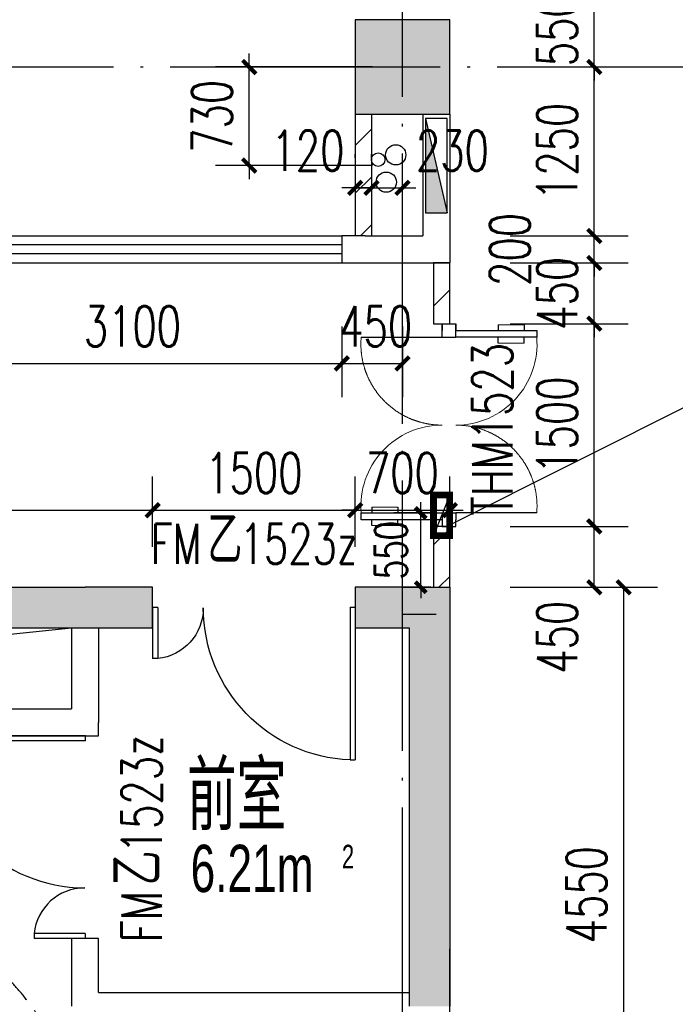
# Model space of a CAD drawing. Extents: x 797781 to 1255204, y 21234 to 1024248.
# Tile 530 of 656: x 952474 to 957328, y 580026 to 587312. Entities that reach past the tile are written whole.
import ezdxf

# ---------------------------------------------------------------- set-up
doc = ezdxf.new("R2010")
doc.units = 0
doc.header["$LTSCALE"] = 1000
doc.header["$MEASUREMENT"] = 0
for name, pattern in [('230303生产综合楼-平面图_t8$0$DASH', [0.35, 0.25, -0.1]), ('230303生产综合楼-平面图_t8$0$DASHED2', [0.375, 0.25, -0.125]), ('230303生产综合楼-平面图_t8$0$DOTE', [2.42, 2, -0.2, 0.02, -0.2])]:
    doc.linetypes.add(name, pattern=pattern)
for name, color, linetype in [('230303生产综合楼-平面图_t8$0$A-WALL-CURTWALL', 4, 'Continuous'), ('230303生产综合楼-平面图_t8$0$COLUMN', 40, 'Continuous'), ('230303生产综合楼-平面图_t8$0$DOOR_FIRE', 4, 'Continuous'), ('230303生产综合楼-平面图_t8$0$DOOR_FIRE_TEXT', 7, 'Continuous'), ('230303生产综合楼-平面图_t8$0$DOTE', 1, '230303生产综合楼-平面图_t8$0$DOTE'), ('230303生产综合楼-平面图_t8$0$PUB_DIM', 3, 'Continuous'), ('230303生产综合楼-平面图_t8$0$PUB_HATCH', 8, 'Continuous'), ('230303生产综合楼-平面图_t8$0$PUB_TEXT', 7, 'Continuous'), ('230303生产综合楼-平面图_t8$0$SPACE', 7, 'Continuous'), ('230303生产综合楼-平面图_t8$0$STAIR', 2, 'Continuous'), ('230303生产综合楼-平面图_t8$0$VPIPE-雨水', 4, 'Continuous'), ('230303生产综合楼-平面图_t8$0$VRV-PIPE', 1, 'Continuous'), ('230303生产综合楼-平面图_t8$0$WALL', 40, 'Continuous'), ('230303生产综合楼-平面图_t8$0$WALL-MOVE', 6, 'Continuous'), ('230303生产综合楼-平面图_t8$0$WINDOW', 4, 'Continuous'), ('230303生产综合楼-平面图_t8$0$WINDOW_TEXT', 7, 'Continuous'), ('230303生产综合楼-平面图_t8$0$家具', 8, 'Continuous'), ('230303生产综合楼-平面图_t8$0$板洞', 6, 'Continuous'), ('DIM_LEAD', 3, 'Continuous'), ('EQUIP_消火栓', 7, 'Continuous'), ('PUB_DIM', 3, 'Continuous'), ('PUB_HATCH', 8, 'Continuous'), ('VPIPE-消防', 1, 'Continuous'), ('电气洞口', 6, 'Continuous')]:
    doc.layers.add(name, color=color, linetype=linetype)
doc.styles.add('230303生产综合楼-平面图_t8$0$_HZTXT', font='@HZTXT_E', dxfattribs={"width": 0.7, "bigfont": '@@HZTXT'})
doc.styles.add('230303生产综合楼-平面图_t8$0$_TCH_DIM', font='SIMPLEX', dxfattribs={"bigfont": 'GBCBIG'})
doc.styles.add('230303生产综合楼-平面图_T8$0$_TCH_DIM_T3', font='SIMPLEX', dxfattribs={"width": 0.705882, "bigfont": 'GBCBIG'})
doc.styles.add('230303生产综合楼-平面图_t8$0$_TCH_WINDOW', font='SIMPLEX', dxfattribs={"height": 3.5, "bigfont": 'GBCBIG'})
doc.styles.add('_TCH_DIM_T3', font='SIMPLEX', dxfattribs={"width": 0.705882, "bigfont": 'GBCBIG'})
doc.dimstyles.new('230303生产综合楼-平面图_T8$0$_TCH_ARCH&&100', dxfattribs={"dimtxt": 297.5, "dimasz": 100, "dimexe": 250, "dimexo": 300, "dimgap": 126.25, "dimtad": 1, "dimdec": 0, "dimzin": 0, "dimdsep": 46, "dimtxsty": '230303生产综合楼-平面图_T8$0$_TCH_DIM_T3', "dimblk": '230303生产综合楼-平面图_t8$0$_ArchTick', "dimcen": 0.09, "dimclrt": 7, "dimazin": 2, "dimtfac": 1, "dimtdec": 0, "dimtix": 1, "dimtmove": 2, "dimatfit": 3, "dimfxl": 1, "dimtolj": 1, "dimtzin": 0, "dimarcsym": 0})
doc.dimstyles.new('_TCH_ARCH&&80', dxfattribs={"dimtxt": 238, "dimasz": 80, "dimexe": 200, "dimexo": 240, "dimgap": 101, "dimtad": 1, "dimdec": 0, "dimzin": 0, "dimdsep": 46, "dimtxsty": '_TCH_DIM_T3', "dimblk": 'ARCHTICK', "dimcen": 0.09, "dimclrt": 7, "dimazin": 2, "dimtfac": 1, "dimtdec": 0, "dimtix": 1, "dimtmove": 2, "dimatfit": 3, "dimfxl": 1, "dimtolj": 1, "dimtzin": 0, "dimarcsym": 0})
pattern_1 = [(45, (0, 179.5), (-176.776766, 176.776766), [])]

# ---------------------------------------------------------------- blocks, each defined once
blk = doc.blocks.new('_ArchTick')
at = {"color": 0, "linetype": 'ByBlock', "const_width": 0.4}
blk.add_lwpolyline([(-0.5, -0.5), (0.5, 0.5)], dxfattribs=at)
blk = doc.blocks.new('*D6740')
at = {"layer": 'Defpoints', "color": 0, "transparency": 16777216}
for p in [(850972, 581265.6), (851286.4, 581265.6), (851286.4, 580716)]:
    blk.add_point(p, dxfattribs=at)
at = {"layer": 'PUB_DIM', "color": 0, "lineweight": -2, "transparency": 16777216}
for p, q in [((850972, 581265.6), (850972, 581345.6)), ((851046.4, 581265.6), (850772, 581265.6)), ((850972, 580716), (850972, 581265.6)), ((851046.4, 580716), (850772, 580716)), ((850972, 580716), (850972, 580636))]:
    blk.add_line(p, q, dxfattribs=at)
at = {"layer": 'PUB_DIM', "color": 0, "lineweight": -2, "transparency": 16777216, "xscale": 80, "yscale": 80, "zscale": 80}
for p, rotation in [((850972, 581265.6), 270), ((850972, 580716), 90)]:
    blk.add_blockref('_ArchTick', p, dxfattribs=dict(at, rotation=rotation))
at = {"layer": 'PUB_DIM', "color": 7, "transparency": 16777216, "insert": (850752, 580990.8), "char_height": 238, "attachment_point": 5, "rotation": 90, "style": '_TCH_DIM_T3'}
blk.add_mtext('\\A1;550', dxfattribs=at)
blk = doc.blocks.new('230303生产综合楼-平面图_t8$0$_ArchTick')
at = {"color": 0, "linetype": 'ByBlock', "const_width": 0.3}
blk.add_lwpolyline([(-0.5, -0.5), (0.5, 0.5)], dxfattribs=at)
blk = doc.blocks.new('*D6328')
at = {"layer": '230303生产综合楼-平面图_t8$0$PUB_DIM', "color": 0, "lineweight": -2, "transparency": 16777216}
for p, q in [((1219933.4, 365637.6), (1219933.4, 365737.6)), ((1220846, 365637.6), (1219683.4, 365637.6)), ((1219933.4, 364907.7), (1219933.4, 365637.6)), ((1220846, 364907.7), (1219683.4, 364907.7)), ((1219933.4, 364907.7), (1219933.4, 364807.7))]:
    blk.add_line(p, q, dxfattribs=at)
at = {"layer": 'Defpoints', "color": 0, "transparency": 16777216}
for p in [(1219933.4, 365637.6), (1221146, 365637.6), (1221146, 364907.7)]:
    blk.add_point(p, dxfattribs=at)
at = {"layer": '230303生产综合楼-平面图_t8$0$PUB_DIM', "color": 0, "lineweight": -2, "transparency": 16777216, "xscale": 100, "yscale": 100, "zscale": 100}
for p, rotation in [((1219933.4, 365637.6), 270), ((1219933.4, 364907.7), 90)]:
    blk.add_blockref('230303生产综合楼-平面图_t8$0$_ArchTick', p, dxfattribs=dict(at, rotation=rotation))
at = {"layer": '230303生产综合楼-平面图_t8$0$PUB_DIM', "color": 7, "transparency": 16777216, "insert": (1219658.4, 365272.6), "char_height": 297.5, "attachment_point": 5, "rotation": 90, "style": '230303生产综合楼-平面图_T8$0$_TCH_DIM_T3'}
blk.add_mtext('\\A1;730', dxfattribs=at)
blk = doc.blocks.new('$TwtSys$00000434')
for p, q in [((-0.5, 0.5), (-0.5, -0.5)), ((-0.5, -0.5), (0.5, 0.5)), ((0.5, 0.5), (-0.5, 0.5)), ((0.5, -0.5), (0.5, 0.5)), ((-0.5, -0.5), (0.5, -0.5))]:
    blk.add_line(p, q)
blk.add_solid([(0.5, -0.5), (0.5, 0.5), (-0.5, -0.5)])
blk = doc.blocks.new('230303生产综合楼-平面图_t8$0$LMJ')
at = {"layer": '230303生产综合楼-平面图_t8$0$VRV-PIPE', "color": 2, "linetype": 'Continuous'}
blk.add_circle((1092641.3, 183742.9), 50, dxfattribs=at)
blk = doc.blocks.new('230303生产综合楼-平面图_t8$0$$DorLib2D$00000225')
at = {"color": 0}
for p, q in [((0.475, -0.0014), (0.475, 0.7521)), ((0.475, 0.7521), (0.5, 0.7521)), ((0.5, -0.0014), (0.5, 0.7521)), ((-0.5, 0), (-0.5, 0.252)), ((-0.475, 0.252), (-0.5, 0.252)), ((-0.475, 0), (-0.475, 0.252)), ((-0.475, 0), (-0.5, 0)), ((0.475, -0.0014), (0.5, -0.0014))]:
    blk.add_line(p, q, dxfattribs=at)
for centre, radius, start, end in [((0.5046, -0.0019), 0.7546, 92.2493, 179.7238), ((-0.5008, 0.0026), 0.2508, 359.7899, 84.0974)]:
    blk.add_arc(centre, radius, start, end, dxfattribs=at)
blk = doc.blocks.new('*D6218')
at = {"layer": '230303生产综合楼-平面图_t8$0$PUB_DIM', "color": 0, "lineweight": -2, "transparency": 16777216}
for p, q in [((773098.3, 188198.9), (773098.3, 188718.9)), ((779998.3, 188198.9), (779998.3, 188718.9)), ((773098.3, 188468.9), (779998.3, 188468.9))]:
    blk.add_line(p, q, dxfattribs=at)
at = {"layer": 'Defpoints', "color": 0, "transparency": 16777216}
for p in [(779998.3, 188468.9), (773098.3, 187898.9), (779998.3, 187898.9)]:
    blk.add_point(p, dxfattribs=at)
at = {"layer": '230303生产综合楼-平面图_t8$0$PUB_DIM', "color": 0, "lineweight": -2, "transparency": 16777216, "xscale": 100, "yscale": 100, "zscale": 100}
for p, rotation in [((773098.3, 188468.9), 180.000151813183), ((779998.3, 188468.9), 0.0001518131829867)]:
    blk.add_blockref('230303生产综合楼-平面图_t8$0$_ArchTick', p, dxfattribs=dict(at, rotation=rotation))
at = {"layer": '230303生产综合楼-平面图_t8$0$PUB_DIM', "color": 7, "transparency": 16777216, "insert": (776548.3, 188743.9), "char_height": 297.5, "attachment_point": 5, "rotation": 0.00015, "style": '230303生产综合楼-平面图_T8$0$_TCH_DIM_T3'}
blk.add_mtext('\\A1;6900', dxfattribs=at)
blk = doc.blocks.new('*D6219')
at = {"layer": '230303生产综合楼-平面图_t8$0$PUB_DIM', "color": 0, "lineweight": -2, "transparency": 16777216}
for p, q in [((779998.3, 188198.9), (779998.3, 188718.9)), ((781498.3, 188198.9), (781498.3, 188718.9)), ((779998.3, 188468.9), (781498.3, 188468.9))]:
    blk.add_line(p, q, dxfattribs=at)
at = {"layer": 'Defpoints', "color": 0, "transparency": 16777216}
for p in [(781498.3, 188468.9), (779998.3, 187898.9), (781498.3, 187898.9)]:
    blk.add_point(p, dxfattribs=at)
at = {"layer": '230303生产综合楼-平面图_t8$0$PUB_DIM', "color": 0, "lineweight": -2, "transparency": 16777216, "xscale": 100, "yscale": 100, "zscale": 100}
for p, rotation in [((779998.3, 188468.9), 180.0001518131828), ((781498.3, 188468.9), 0.000151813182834)]:
    blk.add_blockref('230303生产综合楼-平面图_t8$0$_ArchTick', p, dxfattribs=dict(at, rotation=rotation))
at = {"layer": '230303生产综合楼-平面图_t8$0$PUB_DIM', "color": 7, "transparency": 16777216, "insert": (780748.3, 188743.9), "char_height": 297.5, "attachment_point": 5, "rotation": 0.00015, "style": '230303生产综合楼-平面图_T8$0$_TCH_DIM_T3'}
blk.add_mtext('\\A1;1500', dxfattribs=at)
blk = doc.blocks.new('*D6220')
at = {"layer": '230303生产综合楼-平面图_t8$0$PUB_DIM', "color": 0, "lineweight": -2, "transparency": 16777216}
for p, q in [((781498.3, 188198.9), (781498.3, 188718.9)), ((782198.3, 188198.9), (782198.3, 188718.9)), ((781498.3, 188468.9), (781398.3, 188468.9)), ((781498.3, 188468.9), (782198.3, 188468.9)), ((782198.3, 188468.9), (782298.3, 188468.9))]:
    blk.add_line(p, q, dxfattribs=at)
at = {"layer": 'Defpoints', "color": 0, "transparency": 16777216}
for p in [(782198.3, 188468.9), (781498.3, 187898.9), (782198.3, 187898.9)]:
    blk.add_point(p, dxfattribs=at)
at = {"layer": '230303生产综合楼-平面图_t8$0$PUB_DIM', "color": 0, "lineweight": -2, "transparency": 16777216, "xscale": 100, "yscale": 100, "zscale": 100}
for p, rotation in [((781498.3, 188468.9), 0.0001518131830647), ((782198.3, 188468.9), 180.0001518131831)]:
    blk.add_blockref('230303生产综合楼-平面图_t8$0$_ArchTick', p, dxfattribs=dict(at, rotation=rotation))
at = {"layer": '230303生产综合楼-平面图_t8$0$PUB_DIM', "color": 7, "transparency": 16777216, "insert": (781848.3, 188743.9), "char_height": 297.5, "attachment_point": 5, "rotation": 0.00015, "style": '230303生产综合楼-平面图_T8$0$_TCH_DIM_T3'}
blk.add_mtext('\\A1;700', dxfattribs=at)
blk = doc.blocks.new('*D6234')
at = {"layer": '230303生产综合楼-平面图_t8$0$PUB_DIM', "color": 0, "lineweight": -2, "transparency": 16777216}
for p, q in [((782820.6, 187898.9), (783736.3, 187898.9)), ((783486.3, 183348.9), (783486.3, 187898.9)), ((782820.6, 183348.9), (783736.3, 183348.9))]:
    blk.add_line(p, q, dxfattribs=at)
at = {"layer": 'Defpoints', "color": 0, "transparency": 16777216}
for p in [(782520.6, 187898.9), (783486.3, 187898.9), (782520.6, 183348.9)]:
    blk.add_point(p, dxfattribs=at)
at = {"layer": '230303生产综合楼-平面图_t8$0$PUB_DIM', "color": 0, "lineweight": -2, "transparency": 16777216, "xscale": 100, "yscale": 100, "zscale": 100}
for p, rotation in [((783486.3, 187898.9), 90), ((783486.3, 183348.9), 270)]:
    blk.add_blockref('230303生产综合楼-平面图_t8$0$_ArchTick', p, dxfattribs=dict(at, rotation=rotation))
at = {"layer": '230303生产综合楼-平面图_t8$0$PUB_DIM', "color": 7, "transparency": 16777216, "insert": (783211.3, 185623.9), "char_height": 297.5, "attachment_point": 5, "rotation": 90, "style": '230303生产综合楼-平面图_T8$0$_TCH_DIM_T3'}
blk.add_mtext('\\A1;4550', dxfattribs=at)
blk = doc.blocks.new('*D5040')
at = {"layer": '230303生产综合楼-平面图_t8$0$PUB_DIM', "color": 0, "lineweight": -2, "transparency": 16777216}
for p, q in [((951758, 585041.3), (951758, 584518)), ((954858, 585041.3), (954858, 584518)), ((951758, 584768), (954858, 584768))]:
    blk.add_line(p, q, dxfattribs=at)
at = {"layer": 'Defpoints', "color": 0, "transparency": 16777216}
for p in [(951758, 585341.3), (954858, 585341.3), (954858, 584768)]:
    blk.add_point(p, dxfattribs=at)
at = {"layer": '230303生产综合楼-平面图_t8$0$PUB_DIM', "color": 0, "lineweight": -2, "transparency": 16777216, "xscale": 100, "yscale": 100, "zscale": 100, "rotation": 180}
blk.add_blockref('230303生产综合楼-平面图_t8$0$_ArchTick', (951758, 584768), dxfattribs=at)
at = {"layer": '230303生产综合楼-平面图_t8$0$PUB_DIM', "color": 0, "lineweight": -2, "transparency": 16777216, "xscale": 100, "yscale": 100, "zscale": 100}
blk.add_blockref('230303生产综合楼-平面图_t8$0$_ArchTick', (954858, 584768), dxfattribs=at)
at = {"layer": '230303生产综合楼-平面图_t8$0$PUB_DIM', "color": 7, "transparency": 16777216, "insert": (953308, 585043), "char_height": 297.5, "attachment_point": 5, "style": '230303生产综合楼-平面图_T8$0$_TCH_DIM_T3'}
blk.add_mtext('\\A1;3100', dxfattribs=at)
blk = doc.blocks.new('*D5041')
at = {"layer": '230303生产综合楼-平面图_t8$0$PUB_DIM', "color": 0, "lineweight": -2, "transparency": 16777216}
for p, q in [((954858, 585041.3), (954858, 584518)), ((955308, 585041.3), (955308, 584518)), ((954858, 584768), (955308, 584768))]:
    blk.add_line(p, q, dxfattribs=at)
at = {"layer": 'Defpoints', "color": 0, "transparency": 16777216}
for p in [(954858, 585341.3), (955308, 585341.3), (955308, 584768)]:
    blk.add_point(p, dxfattribs=at)
at = {"layer": '230303生产综合楼-平面图_t8$0$PUB_DIM', "color": 0, "lineweight": -2, "transparency": 16777216, "xscale": 100, "yscale": 100, "zscale": 100, "rotation": 180}
blk.add_blockref('230303生产综合楼-平面图_t8$0$_ArchTick', (954858, 584768), dxfattribs=at)
at = {"layer": '230303生产综合楼-平面图_t8$0$PUB_DIM', "color": 0, "lineweight": -2, "transparency": 16777216, "xscale": 100, "yscale": 100, "zscale": 100}
blk.add_blockref('230303生产综合楼-平面图_t8$0$_ArchTick', (955308, 584768), dxfattribs=at)
at = {"layer": '230303生产综合楼-平面图_t8$0$PUB_DIM', "color": 7, "transparency": 16777216, "insert": (955110.4, 585043), "char_height": 297.5, "attachment_point": 5, "style": '230303生产综合楼-平面图_T8$0$_TCH_DIM_T3'}
blk.add_mtext('\\A1;450', dxfattribs=at)
blk = doc.blocks.new('*D5042')
at = {"layer": '230303生产综合楼-平面图_t8$0$PUB_DIM', "color": 0, "lineweight": -2, "transparency": 16777216}
for p, q in [((954958, 586289.5), (954958, 586317.9)), ((955078, 586289.5), (955078, 586317.9)), ((954958, 586067.9), (954858, 586067.9)), ((954958, 586067.9), (955078, 586067.9)), ((955078, 586067.9), (955178, 586067.9))]:
    blk.add_line(p, q, dxfattribs=at)
at = {"layer": 'Defpoints', "color": 0, "transparency": 16777216}
for p in [(955078, 586067.9), (954958, 585989.5), (955078, 585989.5)]:
    blk.add_point(p, dxfattribs=at)
at = {"layer": '230303生产综合楼-平面图_t8$0$PUB_DIM', "color": 0, "lineweight": -2, "transparency": 16777216, "xscale": 100, "yscale": 100, "zscale": 100}
blk.add_blockref('230303生产综合楼-平面图_t8$0$_ArchTick', (954958, 586067.9), dxfattribs=at)
at = {"layer": '230303生产综合楼-平面图_t8$0$PUB_DIM', "color": 0, "lineweight": -2, "transparency": 16777216, "xscale": 100, "yscale": 100, "zscale": 100, "rotation": 180}
blk.add_blockref('230303生产综合楼-平面图_t8$0$_ArchTick', (955078, 586067.9), dxfattribs=at)
at = {"layer": '230303生产综合楼-平面图_t8$0$PUB_DIM', "color": 7, "transparency": 16777216, "insert": (954607.8, 586342.9), "char_height": 297.5, "attachment_point": 5, "style": '230303生产综合楼-平面图_T8$0$_TCH_DIM_T3'}
blk.add_mtext('\\A1;120', dxfattribs=at)
blk = doc.blocks.new('*D5043')
at = {"layer": '230303生产综合楼-平面图_t8$0$PUB_DIM', "color": 0, "lineweight": -2, "transparency": 16777216}
for p, q in [((955078, 586289.5), (955078, 586317.9)), ((955308, 586289.5), (955308, 586317.9)), ((955078, 586067.9), (954978, 586067.9)), ((955078, 586067.9), (955308, 586067.9)), ((955308, 586067.9), (955408, 586067.9))]:
    blk.add_line(p, q, dxfattribs=at)
at = {"layer": 'Defpoints', "color": 0, "transparency": 16777216}
for p in [(955308, 586067.9), (955078, 585989.5), (955308, 585989.5)]:
    blk.add_point(p, dxfattribs=at)
at = {"layer": '230303生产综合楼-平面图_t8$0$PUB_DIM', "color": 0, "lineweight": -2, "transparency": 16777216, "xscale": 100, "yscale": 100, "zscale": 100}
blk.add_blockref('230303生产综合楼-平面图_t8$0$_ArchTick', (955078, 586067.9), dxfattribs=at)
at = {"layer": '230303生产综合楼-平面图_t8$0$PUB_DIM', "color": 0, "lineweight": -2, "transparency": 16777216, "xscale": 100, "yscale": 100, "zscale": 100, "rotation": 180}
blk.add_blockref('230303生产综合楼-平面图_t8$0$_ArchTick', (955308, 586067.9), dxfattribs=at)
at = {"layer": '230303生产综合楼-平面图_t8$0$PUB_DIM', "color": 7, "transparency": 16777216, "insert": (955678, 586342.9), "char_height": 297.5, "attachment_point": 5, "style": '230303生产综合楼-平面图_T8$0$_TCH_DIM_T3'}
blk.add_mtext('\\A1;230', dxfattribs=at)
blk = doc.blocks.new('*D5082')
at = {"layer": '230303生产综合楼-平面图_t8$0$PUB_DIM', "color": 0, "lineweight": -2, "transparency": 16777216}
for p, q in [((956106.5, 583562), (956978.4, 583562)), ((956728.4, 583112.2), (956728.4, 583562)), ((956106.5, 583112.2), (956978.4, 583112.2))]:
    blk.add_line(p, q, dxfattribs=at)
at = {"layer": 'Defpoints', "color": 0, "transparency": 16777216}
for p in [(955806.5, 583562), (956728.4, 583562), (955806.5, 583112.2)]:
    blk.add_point(p, dxfattribs=at)
at = {"layer": '230303生产综合楼-平面图_t8$0$PUB_DIM', "color": 0, "lineweight": -2, "transparency": 16777216, "xscale": 100, "yscale": 100, "zscale": 100}
for p, rotation in [((956728.4, 583562), 90), ((956728.4, 583112.2), 270)]:
    blk.add_blockref('230303生产综合楼-平面图_t8$0$_ArchTick', p, dxfattribs=dict(at, rotation=rotation))
at = {"layer": '230303生产综合楼-平面图_t8$0$PUB_DIM', "color": 7, "transparency": 16777216, "insert": (956453.4, 582742.2), "char_height": 297.5, "attachment_point": 5, "rotation": 90, "style": '230303生产综合楼-平面图_T8$0$_TCH_DIM_T3'}
blk.add_mtext('\\A1;450', dxfattribs=at)
blk = doc.blocks.new('*D5083')
at = {"layer": '230303生产综合楼-平面图_t8$0$PUB_DIM', "color": 0, "lineweight": -2, "transparency": 16777216}
for p, q in [((956106.5, 585062), (956978.4, 585062)), ((956728.4, 583562), (956728.4, 585062)), ((956106.5, 583562), (956978.4, 583562))]:
    blk.add_line(p, q, dxfattribs=at)
at = {"layer": 'Defpoints', "color": 0, "transparency": 16777216}
for p in [(955806.5, 585062), (956728.4, 585062), (955806.5, 583562)]:
    blk.add_point(p, dxfattribs=at)
at = {"layer": '230303生产综合楼-平面图_t8$0$PUB_DIM', "color": 0, "lineweight": -2, "transparency": 16777216, "xscale": 100, "yscale": 100, "zscale": 100}
for p, rotation in [((956728.4, 585062), 90), ((956728.4, 583562), 270)]:
    blk.add_blockref('230303生产综合楼-平面图_t8$0$_ArchTick', p, dxfattribs=dict(at, rotation=rotation))
at = {"layer": '230303生产综合楼-平面图_t8$0$PUB_DIM', "color": 7, "transparency": 16777216, "insert": (956453.4, 584312), "char_height": 297.5, "attachment_point": 5, "rotation": 90, "style": '230303生产综合楼-平面图_T8$0$_TCH_DIM_T3'}
blk.add_mtext('\\A1;1500', dxfattribs=at)
blk = doc.blocks.new('*D5084')
at = {"layer": '230303生产综合楼-平面图_t8$0$PUB_DIM', "color": 0, "lineweight": -2, "transparency": 16777216}
for p, q in [((956728.4, 585512.2), (956728.4, 585612.2)), ((956106.5, 585512.2), (956978.4, 585512.2)), ((956728.4, 585062), (956728.4, 585512.2)), ((956106.5, 585062), (956978.4, 585062)), ((956728.4, 585062), (956728.4, 584962))]:
    blk.add_line(p, q, dxfattribs=at)
at = {"layer": 'Defpoints', "color": 0, "transparency": 16777216}
for p in [(955806.5, 585512.2), (956728.4, 585512.2), (955806.5, 585062)]:
    blk.add_point(p, dxfattribs=at)
at = {"layer": '230303生产综合楼-平面图_t8$0$PUB_DIM', "color": 0, "lineweight": -2, "transparency": 16777216, "xscale": 100, "yscale": 100, "zscale": 100}
for p, rotation in [((956728.4, 585512.2), 270), ((956728.4, 585062), 90)]:
    blk.add_blockref('230303生产综合楼-平面图_t8$0$_ArchTick', p, dxfattribs=dict(at, rotation=rotation))
at = {"layer": '230303生产综合楼-平面图_t8$0$PUB_DIM', "color": 7, "transparency": 16777216, "insert": (956453.4, 585287.1), "char_height": 297.5, "attachment_point": 5, "rotation": 90, "style": '230303生产综合楼-平面图_T8$0$_TCH_DIM_T3'}
blk.add_mtext('\\A1;450', dxfattribs=at)
blk = doc.blocks.new('*D5085')
at = {"layer": '230303生产综合楼-平面图_t8$0$PUB_DIM', "color": 0, "lineweight": -2, "transparency": 16777216}
for p, q in [((956728.4, 585712.2), (956728.4, 585812.2)), ((956106.5, 585712.2), (956978.4, 585712.2)), ((956728.4, 585512.2), (956728.4, 585712.2)), ((956106.5, 585512.2), (956978.4, 585512.2)), ((956728.4, 585512.2), (956728.4, 585412.2))]:
    blk.add_line(p, q, dxfattribs=at)
at = {"layer": 'Defpoints', "color": 0, "transparency": 16777216}
for p in [(955806.5, 585712.2), (956728.4, 585712.2), (955806.5, 585512.2)]:
    blk.add_point(p, dxfattribs=at)
at = {"layer": '230303生产综合楼-平面图_t8$0$PUB_DIM', "color": 0, "lineweight": -2, "transparency": 16777216, "xscale": 100, "yscale": 100, "zscale": 100}
for p, rotation in [((956728.4, 585712.2), 270), ((956728.4, 585512.2), 90)]:
    blk.add_blockref('230303生产综合楼-平面图_t8$0$_ArchTick', p, dxfattribs=dict(at, rotation=rotation))
at = {"layer": '230303生产综合楼-平面图_t8$0$PUB_DIM', "color": 7, "transparency": 16777216, "insert": (956103.4, 585612.2), "char_height": 297.5, "attachment_point": 5, "rotation": 90, "style": '230303生产综合楼-平面图_T8$0$_TCH_DIM_T3'}
blk.add_mtext('\\A1;200', dxfattribs=at)
blk = doc.blocks.new('*D5086')
at = {"layer": '230303生产综合楼-平面图_t8$0$PUB_DIM', "color": 0, "lineweight": -2, "transparency": 16777216}
for p, q in [((956106.5, 586962.2), (956978.4, 586962.2)), ((956728.4, 585712.2), (956728.4, 586962.2)), ((956106.5, 585712.2), (956978.4, 585712.2))]:
    blk.add_line(p, q, dxfattribs=at)
at = {"layer": 'Defpoints', "color": 0, "transparency": 16777216}
for p in [(955806.5, 586962.2), (956728.4, 586962.2), (955806.5, 585712.2)]:
    blk.add_point(p, dxfattribs=at)
at = {"layer": '230303生产综合楼-平面图_t8$0$PUB_DIM', "color": 0, "lineweight": -2, "transparency": 16777216, "xscale": 100, "yscale": 100, "zscale": 100}
for p, rotation in [((956728.4, 586962.2), 90), ((956728.4, 585712.2), 270)]:
    blk.add_blockref('230303生产综合楼-平面图_t8$0$_ArchTick', p, dxfattribs=dict(at, rotation=rotation))
at = {"layer": '230303生产综合楼-平面图_t8$0$PUB_DIM', "color": 7, "transparency": 16777216, "insert": (956453.4, 586337.2), "char_height": 297.5, "attachment_point": 5, "rotation": 90, "style": '230303生产综合楼-平面图_T8$0$_TCH_DIM_T3'}
blk.add_mtext('\\A1;1250', dxfattribs=at)
blk = doc.blocks.new('*D5087')
at = {"layer": '230303生产综合楼-平面图_t8$0$PUB_DIM', "color": 0, "lineweight": -2, "transparency": 16777216}
for p, q in [((956728.4, 587512.2), (956728.4, 587612.2)), ((956106.5, 587512.2), (956978.4, 587512.2)), ((956728.4, 586962.2), (956728.4, 587512.2)), ((956106.5, 586962.2), (956978.4, 586962.2)), ((956728.4, 586962.2), (956728.4, 586862.2))]:
    blk.add_line(p, q, dxfattribs=at)
at = {"layer": 'Defpoints', "color": 0, "transparency": 16777216}
for p in [(955806.5, 587512.2), (956728.4, 587512.2), (955806.5, 586962.2)]:
    blk.add_point(p, dxfattribs=at)
at = {"layer": '230303生产综合楼-平面图_t8$0$PUB_DIM', "color": 0, "lineweight": -2, "transparency": 16777216, "xscale": 100, "yscale": 100, "zscale": 100}
for p, rotation in [((956728.4, 587512.2), 270), ((956728.4, 586962.2), 90)]:
    blk.add_blockref('230303生产综合楼-平面图_t8$0$_ArchTick', p, dxfattribs=dict(at, rotation=rotation))
at = {"layer": '230303生产综合楼-平面图_t8$0$PUB_DIM', "color": 7, "transparency": 16777216, "insert": (956453.4, 587237.2), "char_height": 297.5, "attachment_point": 5, "rotation": 90, "style": '230303生产综合楼-平面图_T8$0$_TCH_DIM_T3'}
blk.add_mtext('\\A1;550', dxfattribs=at)
blk = doc.blocks.new('230303生产综合楼-平面图_t8$0$$WINLIB2D$00000001')
at = {"color": 0}
for points in [[(-0.5, 0.5), (-0.5, -0.5)], [(-0.5, 0.5), (0.5, 0.5)], [(0.5, -0.5), (0.5, 0.5)], [(0.5, 0.1667), (-0.5, 0.1667)], [(0.5, -0.1667), (-0.5, -0.1667)], [(-0.5, -0.5), (0.5, -0.5)]]:
    blk.add_lwpolyline(points, dxfattribs=at)
blk = doc.blocks.new('230303生产综合楼-平面图_t8$0$$DorLib2D$00000013')
at = {"linetype": '230303生产综合楼-平面图_t8$0$DASHED2'}
for p, q in [((-0.4333, 0.3972), (-0.4333, -0.0028)), ((0.4333, -0.4694), (0.4333, -0.0694))]:
    blk.add_line(p, q, dxfattribs=at)
for p, q in [((0.4333, 0.3972), (0.4333, -0.0028)), ((0.4667, 0.3972), (0.4333, 0.3972)), ((0.4667, -0.0028), (0.4667, 0.3972)), ((0.4051, 0.3441), (0.4333, 0.3441)), ((0.4949, 0.3441), (0.4667, 0.3441)), ((0.4051, 0.2158), (0.4333, 0.2158)), ((0.4949, 0.2158), (0.4667, 0.2158)), ((-0.5, -0.0028), (-0.4667, -0.0028)), ((-0.4333, -0.0028), (-0.5, -0.0028)), ((-0.5, -0.0028), (-0.5, -0.0694)), ((-0.5, -0.0028), (-0.5, -0.0028)), ((-0.4333, -0.0028), (-0.4667, -0.0028)), ((-0.4333, -0.0028), (-0.4333, -0.0694)), ((0.4333, -0.0028), (0.4333, -0.0694)), ((0.4333, -0.0028), (0.4667, -0.0028)), ((0.4333, -0.0028), (0.5, -0.0028)), ((0.5, -0.0028), (0.5, -0.0694)), ((0.5, -0.0028), (0.5, -0.0028)), ((-0.4333, -0.0694), (-0.5, -0.0694)), ((-0.5, -0.0694), (-0.5, -0.0694)), ((-0.5, -0.0694), (-0.4667, -0.0694)), ((-0.4667, -0.0694), (-0.4667, -0.4694)), ((-0.4333, -0.0694), (-0.4667, -0.0694)), ((-0.4333, -0.4694), (-0.4333, -0.0694)), ((0.4333, -0.0694), (0.4667, -0.0694)), ((0.5, -0.0694), (0.4667, -0.0694)), ((0.5, -0.0694), (0.5, -0.0694)), ((-0.4949, -0.2798), (-0.4667, -0.2798)), ((-0.4051, -0.2798), (-0.4333, -0.2798)), ((-0.4949, -0.4081), (-0.4667, -0.4081)), ((-0.4051, -0.4081), (-0.4333, -0.4081)), ((-0.4667, -0.4694), (-0.4333, -0.4694))]:
    blk.add_line(p, q)
at = {"lineweight": 13}
for p, q in [((0.4051, 0.3441), (0.4051, 0.2158)), ((0.4949, 0.3441), (0.4949, 0.2158)), ((-0.4949, -0.4081), (-0.4949, -0.2798)), ((-0.4051, -0.4081), (-0.4051, -0.2798))]:
    blk.add_line(p, q, dxfattribs=at)
at = {"linetype": '230303生产综合楼-平面图_t8$0$DASHED2', "lineweight": 13}
for centre, start, end in [((-0.4, -0.0014), 359.8007, 94.7805), ((0.4, -0.0708), 179.8007, 274.7805)]:
    blk.add_arc(centre, 0.4, start, end, dxfattribs=at)
at = {"lineweight": 13}
for centre, start, end in [((0.4, -0.0014), 85.2195, 180.1993), ((-0.4, -0.0708), 265.2195, 0.1993)]:
    blk.add_arc(centre, 0.4, start, end, dxfattribs=at)
blk = doc.blocks.new('_FZH')
blk.add_lwpolyline([(-0.5, -0.5), (0.5, -0.5), (0.5, 0.5), (-0.5, 0.5)], close=True)
at = {"layer": 'PUB_HATCH'}
blk.add_solid([(-0.5, -0.5), (0.5, -0.5), (-0.5, 0.5), (0.5, 0.5)], dxfattribs=at)
blk = doc.blocks.new('6-8FQD')
at = {"layer": 'DIM_LEAD'}
blk.add_line((851187.1, 581177.3), (853408.9, 582292.3), dxfattribs=at)
at = {"layer": '电气洞口', "color": 6, "lineweight": -2}
blk.add_line((851187.1, 581398.6), (851067.1, 581098.6), dxfattribs=at)
at = {"layer": '电气洞口', "color": 6, "lineweight": -2, "const_width": 50}
blk.add_lwpolyline([(851067.1, 581098.6), (851187.1, 581098.6), (851187.1, 581398.6), (851067.1, 581398.6)], close=True, dxfattribs=at)
at = {"layer": 'PUB_DIM'}
dim = blk.add_aligned_dim(p1=(851286.4, 580716), p2=(851286.4, 581265.6), distance=314.4, dimstyle='_TCH_ARCH&&80', dxfattribs=at)
dim.commit()
dim.dimension.update_dxf_attribs({"geometry": '*D6740', "text_midpoint": (850752, 580990.8)})
blk = doc.blocks.new('230303生产综合楼-平面图_t8$0$6-XHS')
at = {"layer": '230303生产综合楼-平面图_t8$0$VPIPE-雨水'}
blk.add_circle((1221018.4, 364987.4), 75, dxfattribs=at)
at = {"layer": 'VPIPE-消防'}
blk.add_circle((1220948.4, 364785.4), 75, dxfattribs=at)
at = {"layer": 'EQUIP_消火栓', "xscale": 700, "yscale": 160, "zscale": 700, "rotation": 270.0000000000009}
blk.add_blockref('$TwtSys$00000434', (1221318.7, 364907.6), dxfattribs=at)
at = {"layer": '230303生产综合楼-平面图_t8$0$PUB_DIM'}
dim = blk.add_aligned_dim(p1=(1221146, 364907.7), p2=(1221146, 365637.6), distance=1212.7, dimstyle='230303生产综合楼-平面图_T8$0$_TCH_ARCH&&100', dxfattribs=at)
dim.commit()
dim.dimension.update_dxf_attribs({"geometry": '*D6328', "text_midpoint": (1219658.4, 365272.6)})
blk = doc.blocks.new('230303生产综合楼-平面图_t8$0$HXT-1')
at = {"layer": '230303生产综合楼-平面图_t8$0$PUB_HATCH'}
for points in [[(776098.3, 187898.9), (776098.3, 187598.9), (779498.3, 187598.9), (779498.3, 187898.9)], [(779498.3, 187598.9), (779998.3, 187598.9), (779998.3, 187898.9), (779498.3, 187898.9)], [(781848.3, 187898.9), (781498.3, 187898.9), (781498.3, 187598.9), (781848.3, 187598.9)], [(781848.3, 187898.9), (781848.3, 187598.9), (781898.3, 187598.9), (782198.3, 187898.9)], [(782198.3, 187898.9), (781898.3, 187598.9), (781898.3, 184798.9), (782198.3, 184798.9)]]:
    blk.add_hatch(color=256, dxfattribs=at).paths.add_polyline_path(points)
at = {"layer": '230303生产综合楼-平面图_t8$0$A-WALL-CURTWALL'}
blk.add_line((781998.3, 187898.9), (782198.3, 187898.9), dxfattribs=at)
blk.add_line((781998.3, 187898.9), (782198.3, 187898.9), dxfattribs=at)
at = {"layer": '230303生产综合楼-平面图_t8$0$STAIR', "linetype": '230303生产综合楼-平面图_t8$0$DASH'}
blk.add_arc((777798.3, 183868.9), 1600, 0, 180, dxfattribs=at)
at = {"layer": '230303生产综合楼-平面图_t8$0$WALL'}
for p, q in [((776098.3, 187898.9), (779498.3, 187898.9)), ((779998.3, 187898.9), (779498.3, 187898.9)), ((779998.3, 187598.9), (779998.3, 187898.9)), ((781848.3, 187898.9), (781498.3, 187898.9)), ((781498.3, 187898.9), (781498.3, 187598.9)), ((781848.3, 187898.9), (782198.3, 187898.9)), ((781848.3, 187898.9), (782198.3, 187898.9)), ((782198.3, 187898.9), (782198.3, 184798.9)), ((781848.3, 187698.9), (782098.3, 187698.9)), ((776098.3, 187598.9), (779498.3, 187598.9)), ((779398.3, 187598.9), (779398.3, 186998.9)), ((779498.3, 187598.9), (779998.3, 187598.9)), ((779598.3, 187598.9), (779598.3, 186898.9)), ((781498.3, 187598.9), (781848.3, 187598.9)), ((781848.3, 187598.9), (781898.3, 187598.9)), ((781898.3, 187598.9), (781898.3, 184798.9)), ((776198.3, 186998.9), (779398.3, 186998.9)), ((779598.3, 186798.9), (779598.3, 186898.9)), ((776198.3, 186798.9), (779398.3, 186798.9)), ((779398.3, 186798.9), (779398.3, 186798.9)), ((779398.3, 186798.9), (779598.3, 186798.9)), ((779598.3, 185298.9), (779398.3, 185298.9)), ((779398.3, 185298.9), (779398.3, 184798.9)), ((779598.3, 184898.9), (779598.3, 185298.9)), ((779598.3, 184898.9), (781898.3, 184898.9))]:
    blk.add_line(p, q, dxfattribs=at)
at = {"layer": '230303生产综合楼-平面图_t8$0$家具'}
blk.add_line((782198.3, 183623.9), (782198.3, 185223.9), dxfattribs=at)
at = {"layer": '230303生产综合楼-平面图_t8$0$板洞'}
blk.add_lwpolyline([(776198.3, 186998.9), (776482.4, 187298.9), (779398.3, 187598.9)], dxfattribs=at)
at = {"layer": '230303生产综合楼-平面图_t8$0$DOOR_FIRE', "xscale": 1500, "yscale": -1500, "zscale": 300}
blk.add_blockref('230303生产综合楼-平面图_t8$0$$DorLib2D$00000225', (780748.3, 187748.9), dxfattribs=at)
at = {"layer": '230303生产综合楼-平面图_t8$0$DOOR_FIRE', "xscale": -1500, "yscale": -1500, "zscale": 200, "rotation": 270.0000000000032}
blk.add_blockref('230303生产综合楼-平面图_t8$0$$DorLib2D$00000225', (779498.3, 186048.9), dxfattribs=at)
at = {"layer": '230303生产综合楼-平面图_t8$0$DOOR_FIRE_TEXT', "style": '230303生产综合楼-平面图_t8$0$_TCH_WINDOW'}
blk.add_text('乙', height=357.4, dxfattribs=at).set_placement((780404.2, 188071.5))
at = {"layer": '230303生产综合楼-平面图_t8$0$DOOR_FIRE_TEXT', "style": '230303生产综合楼-平面图_t8$0$_TCH_WINDOW', "width": 0.705882}
for s, p in [('FM', (779984.2, 188071.5)), ('1523z', (780642.5, 188071.5))]:
    blk.add_text(s, height=297.5, dxfattribs=at).set_placement(p)
for s, p in [('1523z', (780065.5, 185930.6)), ('FM', (780065.5, 185272.3))]:
    blk.add_text(s, height=297.5, rotation=90, dxfattribs=at).set_placement(p)
at = {"layer": '230303生产综合楼-平面图_t8$0$DOOR_FIRE_TEXT', "style": '230303生产综合楼-平面图_t8$0$_TCH_WINDOW'}
blk.add_text('乙', height=357.4, rotation=90, dxfattribs=at).set_placement((780065.5, 185692.3))
at = {"layer": '230303生产综合楼-平面图_t8$0$PUB_TEXT', "style": '230303生产综合楼-平面图_t8$0$_TCH_DIM'}
for s, p in [('前室', (780252.6, 186099)), ('楼梯', (777703.6, 184290.5))]:
    blk.add_text(s, height=510.64, dxfattribs=at).set_placement(p)
at = {"layer": '230303生产综合楼-平面图_t8$0$SPACE', "style": '230303生产综合楼-平面图_t8$0$_HZTXT', "width": 0.7}
for s, height, p in [('6.21m', 350, (780279.6, 185643.2)), ('2', 175, (781399.6, 185818.2))]:
    blk.add_text(s, height=height, dxfattribs=at).set_placement(p)
at = {"layer": '230303生产综合楼-平面图_t8$0$PUB_DIM'}
for p1, p2, distance, picture, middle in [((773098.3, 187898.9), (779998.3, 187898.9), 570, '*D6218', (776548.3, 188743.9)), ((779998.3, 187898.9), (781498.3, 187898.9), 570, '*D6219', (780748.3, 188743.9)), ((781498.3, 187898.9), (782198.3, 187898.9), 570, '*D6220', (781848.3, 188743.9)), ((782520.6, 183348.9), (782520.6, 187898.9), -965.7, '*D6234', (783211.3, 185623.9))]:
    dim = blk.add_aligned_dim(p1=p1, p2=p2, distance=distance, dimstyle='230303生产综合楼-平面图_T8$0$_TCH_ARCH&&100', dxfattribs=at)
    dim.commit()
    dim.dimension.update_dxf_attribs({"geometry": picture, "text_midpoint": middle})

msp = doc.modelspace()

# ---------------------------------------------------------------- hatches: boundary and pattern name
at = {"layer": '230303生产综合楼-平面图_t8$0$PUB_HATCH'}
h = msp.add_hatch(dxfattribs=at)
h.set_pattern_fill('普通砖', color=256, scale=100, style=0)
h.set_pattern_definition(pattern_1)
h.paths.add_polyline_path([(955078, 586612.2), (954958, 586612.2), (954958, 585712.2), (955078, 585712.2)])
h = msp.add_hatch(dxfattribs=at)
h.set_pattern_fill('普通砖', color=256, scale=100, style=0)
h.set_pattern_definition(pattern_1)
h.paths.add_polyline_path([(955538, 585512.2), (955538, 585062), (955658, 585062), (955658, 585512.2)])
h = msp.add_hatch(dxfattribs=at)
h.set_pattern_fill('普通砖', color=256, scale=100, style=0)
h.set_pattern_definition(pattern_1)
h.paths.add_polyline_path([(955658, 583112.2), (955658, 583562), (955538, 583562), (955538, 583112.2)])

# ---------------------------------------------------------------- linework, layer by layer
at = {"layer": '230303生产综合楼-平面图_t8$0$DOTE'}
for p, q in [((955308, 564962.2), (955308, 592962.2)), ((895508, 586962.2), (989908, 586962.2))]:
    msp.add_line(p, q, dxfattribs=at)
at = {"layer": '230303生产综合楼-平面图_t8$0$WALL'}
for p, q in [((955458, 586612.2), (955458, 585712.2)), ((955658, 586612.2), (955658, 585512.2)), ((955032.8, 585712.2), (954858, 585712.2)), ((954858, 585712.2), (954858, 585512.2)), ((955032.8, 585712.2), (955458, 585712.2)), ((954858, 585512.2), (955032.8, 585512.2)), ((955032.8, 585512.2), (955658, 585512.2))]:
    msp.add_line(p, q, dxfattribs=at)
at = {"layer": '230303生产综合楼-平面图_t8$0$WALL-MOVE'}
for p, q in [((954958, 586612.2), (954958, 585712.2)), ((955078, 586612.2), (955078, 585712.2)), ((955538, 585512.2), (955538, 585062)), ((955658, 585512.2), (955538, 585512.2)), ((955658, 585062), (955658, 585512.2)), ((955538, 585062), (955658, 585062)), ((955658, 583562), (955538, 583562)), ((955538, 583562), (955538, 583112.2)), ((955658, 583112.2), (955658, 583562)), ((955538, 583112.2), (955658, 583112.2))]:
    msp.add_line(p, q, dxfattribs=at)

# ---------------------------------------------------------------- block references
for name, p in [('230303生产综合楼-平面图_t8$0$6-XHS', (-265760.4, 221324.5)), ('230303生产综合楼-平面图_t8$0$LMJ', (-137513, 402534.1)), ('6-8FQD', (104470.9, 2396.1))]:
    msp.add_blockref(name, p)
at = {"layer": '230303生产综合楼-平面图_t8$0$COLUMN', "xscale": 700, "yscale": 700, "zscale": 700}
msp.add_blockref('_FZH', (955308, 586962.2), dxfattribs=at)
at = {"layer": '230303生产综合楼-平面图_t8$0$WINDOW', "xscale": 3100, "yscale": -200, "zscale": 200, "rotation": 1.8151e-12}
msp.add_blockref('230303生产综合楼-平面图_t8$0$$WINLIB2D$00000001', (953308, 585612.2), dxfattribs=at)
at = {"layer": '230303生产综合楼-平面图_t8$0$WINDOW'}
ref = msp.add_blockref('230303生产综合楼-平面图_t8$0$$DorLib2D$00000013', (955598, 584312), dxfattribs=dict(at, xscale=1500, yscale=-1500, zscale=120, rotation=270))
ref.add_attrib('A', 'THM1523', (956121.8, 583642), dxfattribs={"layer": '230303生产综合楼-平面图_t8$0$WINDOW_TEXT', "ltscale": 2, "height": 297.5, "rotation": 90, "style": '230303生产综合楼-平面图_t8$0$_TCH_WINDOW', "width": 0.705882})
at = {"layer": '230303生产综合楼-平面图_t8$0$板洞'}
msp.add_blockref('230303生产综合楼-平面图_t8$0$HXT-1', (173459.7, 395213.2), dxfattribs=at)

# ---------------------------------------------------------------- dimensions: what is measured, and where the dimension line sits
at = {"layer": '230303生产综合楼-平面图_t8$0$PUB_DIM'}
for p1, p2, distance, picture, middle in [((955806.5, 586962.2), (955806.5, 587512.2), -922, '*D5087', (956453.4, 587237.2)), ((955806.5, 585712.2), (955806.5, 586962.2), -922, '*D5086', (956453.4, 586337.2)), ((955806.5, 585062), (955806.5, 585512.2), -922, '*D5084', (956453.4, 585287.1)), ((951758, 585341.3), (954858, 585341.3), -573.2, '*D5040', (953308, 585043)), ((955806.5, 583562), (955806.5, 585062), -922, '*D5083', (956453.4, 584312))]:
    dim = msp.add_aligned_dim(p1=p1, p2=p2, distance=distance, dimstyle='230303生产综合楼-平面图_T8$0$_TCH_ARCH&&100', dxfattribs=at)
    dim.commit()
    dim.dimension.update_dxf_attribs({"geometry": picture, "text_midpoint": middle})
for base, p1, p2, angle, picture, middle in [((955078, 586067.9), (954958, 585989.5), (955078, 585989.5), 0, '*D5042', (954607.8, 586342.9)), ((955308, 586067.9), (955078, 585989.5), (955308, 585989.5), 0, '*D5043', (955678, 586342.9)), ((956728.4, 585712.2), (955806.5, 585512.2), (955806.5, 585712.2), 90, '*D5085', (956103.4, 585612.2)), ((955308, 584768), (954858, 585341.3), (955308, 585341.3), 360, '*D5041', (955110.4, 585043)), ((956728.4, 583562), (955806.5, 583112.2), (955806.5, 583562), 90, '*D5082', (956453.4, 582742.2))]:
    dim = msp.add_linear_dim(base=base, p1=p1, p2=p2, angle=angle, dimstyle='230303生产综合楼-平面图_T8$0$_TCH_ARCH&&100', dxfattribs=at)
    dim.commit()
    dim.dimension.update_dxf_attribs({"geometry": picture, "text_midpoint": middle, "dimtype": 161})

doc.saveas('drawing.dxf')
